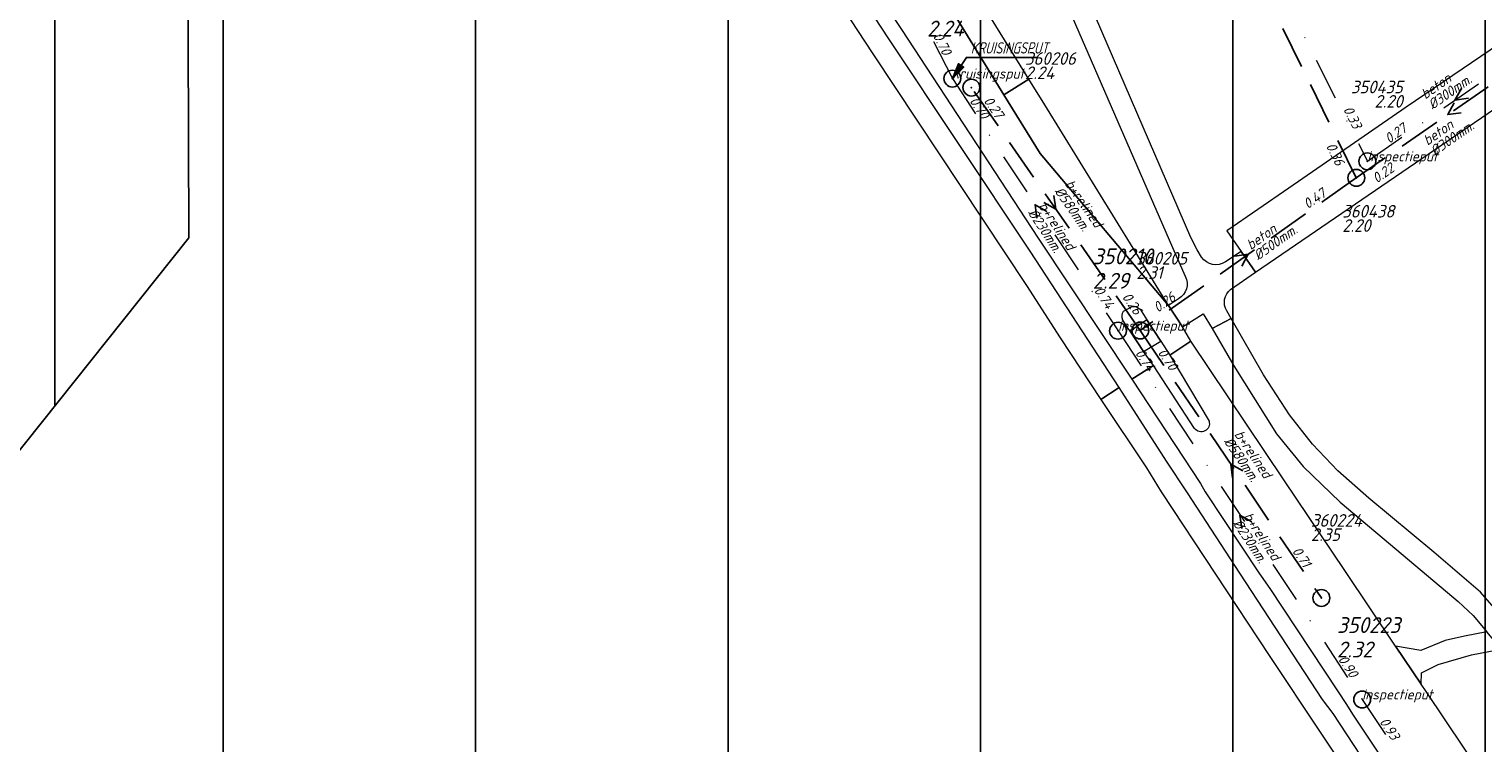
# Model space of a CAD drawing. Extents: x 148869 to 161638, y 453607 to 469810.
# Tile 487 of 656: x 155975 to 156147, y 461970 to 462055. Entities that reach past the tile are written whole.
import ezdxf
from ezdxf.enums import TextEntityAlignment as Align

# ---------------------------------------------------------------- set-up
doc = ezdxf.new("R2010")
doc.units = 0
doc.header["$PDMODE"] = 32
doc.header["$PDSIZE"] = 2
doc.linetypes.add('RI-HWA', pattern=[7.4, 5, -2.4])
doc.linetypes.add('RI-VWA', pattern=[11, 5, -3, 0, -3])
doc.layers.get('0').update_dxf_attribs({"linetype": 'CONTINUOUS'})
doc.layers.get('DEFPOINTS').update_dxf_attribs({"linetype": 'CONTINUOUS'})
for name, color, linetype in [('2022', 10, 'CONTINUOUS'), ('2022 hatch', 10, 'CONTINUOUS'), ('2024 hatch', 160, 'CONTINUOUS'), ('B-OI-AANPIJLING', 1, 'CONTINUOUS'), ('B-OI-RI-BOB-T18-niet meenemen', 252, 'CONTINUOUS'), ('B-OI-RI-DIAMETER-T18-niet meenemen', 252, 'CONTINUOUS'), ('B-OI-RI-HWA-PUTDEKSELHOOGTE-T25-niet meenemen', 252, 'CONTINUOUS'), ('B-OI-RI-HWA-PUTNUMMER-T25-niet meenemen', 252, 'CONTINUOUS'), ('B-OI-RI-HWA_TRANSPORTLEIDING-G-niet meenemen', 252, 'RI-HWA'), ('B-OI-RI-MATERIAAL-T18-niet meenemen', 252, 'CONTINUOUS'), ('B-OI-RI-STROOMRICHTING-S-niet meenemen', 252, 'CONTINUOUS'), ('B-OI-RI-VWA_PUTDEKSELHOOGTE-T25-niet meenemen', 252, 'CONTINUOUS'), ('gs dwa', 252, 'CONTINUOUS'), ('gs rwa', 252, 'CONTINUOUS')]:
    doc.layers.add(name, color=color, linetype=linetype)
for name, color, linetype, lineweight in [('B-OI-RI-BIJZONDERDERHEDEN-T18', 134, 'CONTINUOUS', 18), ('B-OI-RI-STROOMRICHTING-S', 252, 'CONTINUOUS', 25), ('B-OI-RI-VWA-BOB-T18', 34, 'CONTINUOUS', 18), ('B-OI-RI-VWA-DIAMETER-T18', 34, 'CONTINUOUS', 18), ('B-OI-RI-VWA-MATERIAAL-T18', 34, 'CONTINUOUS', 18), ('B-OI-RI-VWA_PUTDEKSELHOOGTE-T25', 34, 'CONTINUOUS', 25), ('B-OI-RI-VWA_PUTNUMMER-T25', 34, 'CONTINUOUS', 25), ('B-OI-RI-VWA_RIOOLPUT-S', 34, 'CONTINUOUS', 25), ('B-OI-RI-VWA_TRANSPORTLEIDING-G', 34, 'RI-VWA', 18), ('B-OI-RI-VWA_TRANSPORTLEIDING-G-niet meenemen', 252, 'RI-VWA', 18), ('B-RO-VH-VERHARDING_ASFALT-GV', 251, 'CONTINUOUS', 18)]:
    doc.layers.add(name, color=color, linetype=linetype, lineweight=lineweight)
doc.styles.add('iso15', font='ISO.shx', dxfattribs={"oblique": 15})
doc.styles.add('NLCS-ISO-M500-T18_CURSIEF', font='NLCS-ISO.ttf', dxfattribs={"oblique": 15, "height": 0.9})
doc.styles.add('NLCS-ISO-M750-T25_CURSIEF', font='NLCS-ISO.ttf', dxfattribs={"oblique": 15, "height": 1.875})
doc.styles.add('NLCS-ISO-M750_CURSIEF', font='NLCS-ISO.ttf', dxfattribs={"oblique": 15})

# ---------------------------------------------------------------- blocks, each defined once
blk = doc.blocks.new('ACMAP_ANN_TEMPLATE_vwa-diam')
at = {"color": 0, "linetype": 'ByBlock', "style": 'NLCS-ISO-M500-T18_CURSIEF', "oblique": 15}
blk.add_attdef('vwa-diam', (0.3, -1.3), '', height=1.2, dxfattribs=at)
blk = doc.blocks.new('ACMAP_ANN_TEMPLATE_vwa-materiaal')
at = {"color": 0, "linetype": 'ByBlock', "style": 'NLCS-ISO-M500-T18_CURSIEF', "oblique": 15}
blk.add_attdef('vwa-mat', (0.3, 0.2), '', height=1.2, dxfattribs=at)
blk = doc.blocks.new('ACMAP_ANN_TEMPLATE_vwa-nap-l')
at = {"color": 0, "linetype": 'ByBlock', "style": 'NLCS-ISO-M500-T18_CURSIEF', "oblique": 15}
blk.add_attdef('vwa-nap-l', (3.3, 0.2), '', height=1.2, dxfattribs=at)
blk = doc.blocks.new('ACMAP_ANN_TEMPLATE_vwa-nap-r')
at = {"color": 0, "linetype": 'ByBlock', "style": 'NLCS-ISO-M500-T18_CURSIEF', "oblique": 15}
blk.add_attdef('vwa-nap-r', (-5.6, 0.2), '', height=1.2, dxfattribs=at)
blk = doc.blocks.new('ACMAP_ANN_TEMPLATE_type knoop')
at = {"layer": 'DEFPOINTS', "style": 'NLCS-ISO-M500-T18_CURSIEF', "oblique": 15}
blk.add_attdef('type_knoop', (0, 0), '', height=1.2, dxfattribs=at)
blk = doc.blocks.new('ACMAP_ANN_TEMPLATE_vwa-puth')
at = {"color": 0, "linetype": 'ByBlock', "style": 'NLCS-ISO-M750-T25_CURSIEF', "oblique": 15}
blk.add_attdef('vwa-puth', (-3, 5), '', height=1.88, dxfattribs=at)
blk = doc.blocks.new('ACMAP_ANN_TEMPLATE_vwa-putnr')
at = {"color": 0, "linetype": 'ByBlock', "style": 'NLCS-ISO-M750-T25_CURSIEF', "oblique": 15}
blk.add_attdef('vaw-putnr', (-3, 7.9), '', height=1.88, dxfattribs=at)
blk = doc.blocks.new('ACMAP_ANN_TEMPLATE_diam')
at = {"color": 0, "linetype": 'ByBlock', "style": 'iso15', "oblique": 15}
blk.add_attdef('diam', (0.5, -1.3), '', height=1.2, dxfattribs=at)
blk = doc.blocks.new('ACMAP_ANN_TEMPLATE_mat')
at = {"color": 0, "linetype": 'ByBlock', "style": 'iso15', "oblique": 15}
blk.add_attdef('mat', (0.5, 0.2), '', height=1.2, dxfattribs=at)
blk = doc.blocks.new('ACMAP_ANN_TEMPLATE_nap-l')
at = {"color": 0, "linetype": 'ByBlock', "style": 'iso15', "oblique": 15}
blk.add_attdef('nap-l', (3.3, 0.2), '', height=1.2, dxfattribs=at)
blk = doc.blocks.new('ACMAP_ANN_TEMPLATE_nap-r')
at = {"color": 0, "linetype": 'ByBlock', "style": 'iso15', "oblique": 15}
blk.add_attdef('nap-r', text='', height=1.2, dxfattribs=at).set_placement((-4.1, 0.2), align=Align.RIGHT)
blk = doc.blocks.new('ACMAP_ANN_TEMPLATE_puth-rwa')
at = {"color": 0, "linetype": 'ByBlock', "style": 'iso15', "oblique": 15}
blk.add_attdef('puth-rwa', (-2.7, -4.4), '', height=1.5, dxfattribs=at)
blk = doc.blocks.new('ACMAP_ANN_TEMPLATE_putnr-rwa')
at = {"color": 0, "linetype": 'ByBlock', "style": 'iso15', "oblique": 15}
blk.add_attdef('putnr-rwa', (-2.7, -2.7), '', height=1.5, dxfattribs=at)
blk = doc.blocks.new('ACMAP_ANN_TEMPLATE_puth-dwa')
at = {"color": 0, "linetype": 'ByBlock', "style": 'iso15', "oblique": 15}
blk.add_attdef('puth-dwa', text='', height=1.5, dxfattribs=at).set_placement((2.7, 1), align=Align.RIGHT)
blk = doc.blocks.new('ACMAP_ANN_TEMPLATE_putnr-dwa')
at = {"color": 0, "linetype": 'ByBlock', "style": 'iso15', "oblique": 15}
blk.add_attdef('putnr-dwa', text='', height=1.5, dxfattribs=at).set_placement((2.7, 2.7), align=Align.RIGHT)

msp = doc.modelspace()

# ---------------------------------------------------------------- hatches: boundary and pattern name
at = {"layer": '2022 hatch'}
h = msp.add_hatch(dxfattribs=at)
h.set_pattern_fill('ANSI31', color=256, scale=19.992, angle=45)
h.set_pattern_definition([(90, (0, 0), (-19.992, 0), [])])
h.paths.add_polyline_path([(155957.39, 462199.72), (155824.6, 462339.47), (155809.4, 462364.77), (155712.06, 462492.35), (155741.32, 462534.94), (155724.45, 462653.5), (155647.56, 462844.84), (155571.03, 462835.78), (155539.5, 462940.93), (155214.41, 462860.04), (154975.03, 462800.21), (154771.75, 462639.51), (154795.06, 462617.84), (154687.68, 462525.32), (154739.27, 462359.61), (154777.22, 462294.15), (154815.26, 462238.26), (154900.32, 462169.47), (154928.55, 462144.03), (154992.39, 461993.67), (155064.08, 461959.84), (155069.75, 461944.78), (155080.62, 461929.02), (155099.54, 461841.43), (155124.54, 461788.65), (155176.21, 461747.53), (155253.1, 461670.14), (155301.18, 461625.42), (155386.96, 461536.3), (155426.74, 461562.76), (155670.4, 461472.54), (155778.97, 461514.91), (155823.82, 461578.91), (155914.94, 461739.53), (155884.36, 461781.4), (155900.67, 461812.33), (155940.19, 461941.25), (155946.89, 461971.72), (155993.5, 462030.18), (155993.12, 462149.22)])
at = {"layer": '2024 hatch'}
h = msp.add_hatch(dxfattribs=at)
h.set_pattern_fill('ANSI31', color=256, scale=29.988, angle=45)
h.set_pattern_definition([(90, (0, 0), (-29.988, 0), [])])
h.paths.add_polyline_path([(155468.24, 462509.2), (155430.3, 462608.99), (155317.39, 462696.7), (155326.79, 462885.8), (155421.55, 463128.67), (155681.88, 463221.51), (155808.81, 463270.9), (155858.2, 463353.96), (156235.32, 463468.35), (156395.06, 463466.8), (156874.43, 463576.88), (157060.31, 463303.94), (157149.74, 462870.77), (157067.92, 462815.11), (157047.81, 462789.79), (157071.17, 462711.57), (156936.5, 462350.7), (156856.27, 462251.62), (156803.36, 462113.22), (156627.76, 461893.96), (156524.84, 461717.19), (156312.22, 461660.25), (156176.03, 461568.49), (155937.87, 461968.15)])

# ---------------------------------------------------------------- linework, layer by layer
at = {"layer": '2022', "flags": 128}
msp.add_lwpolyline([(155957.39, 462199.72), (155993.12, 462149.22), (155993.5, 462030.18), (155946.89, 461971.72)], dxfattribs=at)
at = {"layer": 'B-OI-AANPIJLING', "color": 251, "flags": 128}
msp.add_lwpolyline([(156084.22, 462049.11), (156085.58, 462050.45), (156084.95, 462050.88), (156084.22, 462049.11), (156085.05, 462050.81), (156085.16, 462050.74), (156084.22, 462049.11), (156085.37, 462050.6), (156085.48, 462050.52), (156084.22, 462049.11), (156085.9, 462051.62), (156094.37, 462051.62)], dxfattribs=at)
at = {"layer": 'B-OI-RI-HWA_TRANSPORTLEIDING-G-niet meenemen'}
for p, q in [((156107.16, 462088.25), (156132.21, 462037.31)), ((156153.94, 462052.35), (156132.21, 462037.31)), ((156106.55, 462019.18), (156086.48, 462048.04)), ((156132.21, 462037.31), (156106.55, 462019.18)), ((156106.55, 462019.18), (156128.06, 461987.4))]:
    msp.add_line(p, q, dxfattribs=at)
at = {"layer": 'B-OI-RI-STROOMRICHTING-S', "color": 251}
for points in [[(156095.45, 462033.32), (156094.05, 462034.13), (156094.24, 462032.53)], [(156119.8, 461996.44), (156118.39, 461997.24), (156118.6, 461995.65)]]:
    msp.add_lwpolyline(points, dxfattribs=at)
at = {"layer": 'B-OI-RI-STROOMRICHTING-S-niet meenemen'}
for points in [[(156144.7, 462047.95), (156143.93, 462046.54), (156145.53, 462046.77)], [(156143.85, 462046.24), (156143.08, 462044.83), (156144.67, 462045.06)], [(156096.28, 462035.2), (156096.52, 462033.61), (156095.1, 462034.38)], [(156117.79, 462028), (156119.38, 462028.25), (156118.62, 462026.83)], [(156118.71, 462002.5), (156117.3, 462003.29), (156117.52, 462001.69)]]:
    msp.add_lwpolyline(points, dxfattribs=at)
at = {"layer": 'B-OI-RI-VWA_RIOOLPUT-S'}
for p in [(156084.22, 462049.11), (156103.9, 462019.15), (156132.91, 461975.34)]:
    msp.add_point(p, dxfattribs=at)
at = {"layer": 'B-OI-RI-VWA_TRANSPORTLEIDING-G', "color": 251}
for p, q in [((156067.03, 462083.27), (156084.22, 462049.11)), ((156084.22, 462049.11), (156103.9, 462019.15)), ((156103.9, 462019.15), (156132.91, 461975.34)), ((156132.91, 461975.34), (156164.89, 461927.25))]:
    msp.add_line(p, q, dxfattribs=at)
at = {"layer": 'B-OI-RI-VWA_TRANSPORTLEIDING-G-niet meenemen'}
for p, q in [((156107.38, 462090.89), (156133.52, 462039.28)), ((156133.52, 462039.28), (156154.35, 462053.8))]:
    msp.add_line(p, q, dxfattribs=at)
at = {"layer": 'B-RO-VH-VERHARDING_ASFALT-GV', "flags": 128}
for points in [[(156021.28, 462218.21), (156019.86, 462221.66), (156017.15, 462219.09), (156022.61, 462205.66), (156023.56, 462203.24), (156024.29, 462200.73), (156027.09, 462190.04), (156028.25, 462185.81), (156029.74, 462181.68), (156055.18, 462116.87), (156063.9, 462094.65), (156070.12, 462081.11), (156074.58, 462072.49), (156079.79, 462064.31), (156090.35, 462047.17), (156093.31, 462049.04), (156082.89, 462065.93)], [(156106.53, 462021.71), (156107.33, 462020.44), (156108.99, 462017.93), (156110.06, 462016.24), (156112.57, 462017.9), (156111.56, 462019.6), (156109.91, 462022.16), (156094.67, 462040.2), (156090.35, 462047.17), (156079.79, 462064.31), (156074.58, 462072.49), (156070.12, 462081.11), (156063.9, 462094.65), (156055.18, 462116.87), (156050.35, 462114.16), (156050.32, 462114.15)], [(156059.69, 462075.06), (156074.77, 462052.07), (156093.01, 462024.51), (156097.01, 462018.3)], [(156097.01, 462018.3), (156101.87, 462010.98), (156104.05, 462012.41), (156093.46, 462028.59), (156076.61, 462053.95), (156070.26, 462063.67), (156064.06, 462073.04)], [(156065.83, 462073.58), (156071.7, 462064.65), (156078.19, 462054.95), (156094.4, 462030.16), (156105.54, 462013.38), (156108.1, 462015.03)], [(156098.05, 462057.36), (156110.37, 462029.06), (156111.88, 462025.62)], [(156113.83, 462027.89), (156113.29, 462028.75), (156112.56, 462030.22), (156100.49, 462058.18)], [(156117.28, 462024.05), (156120.22, 462026.1), (156118.52, 462028.57), (156116.65, 462027.33)], [(156104.57, 462021.48), (156105.5, 462021.99)], [(156111.08, 462022.94), (156109.91, 462022.16), (156111.56, 462019.6), (156114.01, 462021.16), (156115.09, 462019.42), (156117.35, 462020.6), (156116.82, 462021.52)], [(156108.1, 462015.03), (156106.93, 462016.7), (156105.34, 462019.11), (156105.12, 462019.43), (156104.48, 462020.41)], [(156150.23, 461984.32), (156146.96, 461988.09), (156141.42, 461992.85), (156133.7, 461999.26), (156130.03, 462002.52), (156127.02, 462005.67), (156124.28, 462009.14), (156121.18, 462013.91), (156117.35, 462020.6), (156115.09, 462019.42), (156117.65, 462014.99), (156122.73, 462006.91), (156125.88, 462003.04), (156130.29, 461998.79), (156137.02, 461993.11), (156144.32, 461987), (156146.08, 461985.3), (156147.7, 461983.39)], [(156154.06, 461956.08), (156140.49, 461976.3), (156139.92, 461977.15), (156136.88, 461981.68), (156130.86, 461990.68), (156123.61, 462001.43), (156112.57, 462017.9), (156110.06, 462016.24), (156114.71, 462008.41)], [(156113, 462007.55), (156108.1, 462015.03), (156105.54, 462013.38), (156113.69, 462001), (156114.26, 462000), (156114.34, 461999.88), (156120.61, 461990.4), (156121.93, 461988.52), (156129.96, 461976.35), (156131.03, 461974.74), (156131.77, 461973.61), (156141.21, 461959.38)], [(156142.59, 461953.64), (156129.44, 461973.69), (156128.19, 461975.33), (156118.37, 461990.36), (156112.14, 461999.88), (156112.06, 462000), (156109.66, 462003.67), (156104.05, 462012.41), (156101.87, 462010.98), (156107.28, 462002.85), (156109.03, 462000), (156109.11, 461999.88), (156121.87, 461980.58), (156140.02, 461953.24)]]:
    msp.add_lwpolyline(points, dxfattribs=at)
for points in [[(156195.64, 462077.73), (156192.29, 462082.68), (156160.2, 462060.72), (156138.14, 462045.72), (156124.2, 462036.09), (156116.84, 462031.04), (156118.52, 462028.57), (156120.22, 462026.1), (156150.23, 462046.63), (156161.66, 462054.48), (156162.14, 462054.81), (156190.35, 462074.1)], [(156109.91, 462022.16), (156095.21, 462046), (156093.31, 462049.04), (156090.35, 462047.17), (156094.67, 462040.2)], [(156106.93, 462016.7), (156108.99, 462017.93), (156107.33, 462020.44), (156105.34, 462019.11)], [(156139.92, 461977.15), (156139.97, 461978.52), (156141.94, 461979.51), (156145.88, 461980.64), (156149.39, 461981.3), (156148.36, 461982.61), (156147.7, 461983.39), (156145.05, 461982.87), (156142.77, 461982.35), (156139.87, 461981.16), (156136.88, 461981.68)]]:
    msp.add_lwpolyline(points, close=True, dxfattribs=at)
at = {"layer": 'B-RO-VH-VERHARDING_ASFALT-GV'}
for points in [[(156116.65, 462027.33, -0.406056), (156113.83, 462027.89)], [(156111.88, 462025.62, -0.413079), (156111.08, 462022.94)], [(156116.82, 462021.52, -0.38179), (156117.28, 462024.05)], [(156105.5, 462021.99, -0.257342), (156106.53, 462021.71)], [(156104.48, 462020.41, -0.278032), (156104.57, 462021.48)], [(156114.71, 462008.41, -0.853875), (156113, 462007.55)]]:
    msp.add_lwpolyline(points, format="xyb", dxfattribs=at)
at = {"layer": 'gs dwa'}
msp.add_point((156133.52, 462039.28), dxfattribs=at)
at = {"layer": 'gs rwa'}
for p in [(156086.48, 462048.04), (156132.21, 462037.31), (156106.55, 462019.18), (156128.06, 461987.4)]:
    msp.add_point(p, dxfattribs=at)

# ---------------------------------------------------------------- block references
at = {"layer": 'B-OI-RI-BOB-T18-niet meenemen'}
ref = msp.add_blockref('ACMAP_ANN_TEMPLATE_nap-r', (156091.6, 462040.77), dxfattribs=dict(at, rotation=304.8157630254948))
ref.add_attrib('nap-r', '0.27', dxfattribs={"layer": '0', "color": 0, "linetype": 'ByBlock', "height": 1.2, "rotation": 304.8158, "style": 'NLCS-ISO-M750_CURSIEF', "oblique": 15}).set_placement((156089.42, 462044.25), align=Align.RIGHT)
ref = msp.add_blockref('ACMAP_ANN_TEMPLATE_nap-r', (156133.52, 462039.28), dxfattribs=dict(at, rotation=296.8578214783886))
ref.add_attrib('nap-r', '0.33', dxfattribs={"layer": '0', "color": 0, "linetype": 'ByBlock', "height": 1.2, "rotation": 296.8578, "style": 'NLCS-ISO-M750_CURSIEF', "oblique": 15}).set_placement((156131.85, 462043.03), align=Align.RIGHT)
ref = msp.add_blockref('ACMAP_ANN_TEMPLATE_nap-l', (156133.52, 462039.28), dxfattribs=dict(at, rotation=34.88183614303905))
ref.add_attrib('nap-l', '0.27', (156136.11, 462041.33), dxfattribs={"layer": '0', "color": 0, "linetype": 'ByBlock', "height": 1.2, "rotation": 34.8818, "style": 'NLCS-ISO-M750_CURSIEF', "oblique": 15})
ref = msp.add_blockref('ACMAP_ANN_TEMPLATE_nap-r', (156131.42, 462034.88), dxfattribs=dict(at, rotation=296.1867445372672))
ref.add_attrib('nap-r', '0.36', dxfattribs={"layer": '0', "color": 0, "linetype": 'ByBlock', "height": 1.2, "rotation": 296.1867, "style": 'NLCS-ISO-M750_CURSIEF', "oblique": 15}).set_placement((156129.79, 462038.65), align=Align.RIGHT)
ref = msp.add_blockref('ACMAP_ANN_TEMPLATE_nap-l', (156132.07, 462034.55), dxfattribs=dict(at, rotation=35.24791259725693))
ref.add_attrib('nap-l', '0.22', (156134.65, 462036.62), dxfattribs={"layer": '0', "color": 0, "linetype": 'ByBlock', "height": 1.2, "rotation": 35.2479, "style": 'NLCS-ISO-M750_CURSIEF', "oblique": 15})
ref = msp.add_blockref('ACMAP_ANN_TEMPLATE_nap-r', (156132.21, 462037.31), dxfattribs=dict(at, rotation=34.67334945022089))
ref.add_attrib('nap-r', '0.47', dxfattribs={"layer": '0', "color": 0, "linetype": 'ByBlock', "height": 1.2, "rotation": 34.6733, "style": 'NLCS-ISO-M750_CURSIEF', "oblique": 15}).set_placement((156128.73, 462035.15), align=Align.RIGHT)
ref = msp.add_blockref('ACMAP_ANN_TEMPLATE_nap-r', (156114.32, 462025.05), dxfattribs=dict(at, rotation=35.24791259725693))
ref.add_attrib('nap-r', '0.26', dxfattribs={"layer": '0', "color": 0, "linetype": 'ByBlock', "height": 1.2, "rotation": 35.2479, "style": 'NLCS-ISO-M750_CURSIEF', "oblique": 15}).set_placement((156110.86, 462022.84), align=Align.RIGHT)
ref = msp.add_blockref('ACMAP_ANN_TEMPLATE_nap-l', (156102.28, 462025.76), dxfattribs=dict(at, rotation=304.8157630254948))
ref.add_attrib('nap-l', '0.26', (156104.33, 462023.17), dxfattribs={"layer": '0', "color": 0, "linetype": 'ByBlock', "height": 1.2, "rotation": 304.8158, "style": 'NLCS-ISO-M750_CURSIEF', "oblique": 15})
ref = msp.add_blockref('ACMAP_ANN_TEMPLATE_nap-l', (156106.55, 462019.18), dxfattribs=dict(at, rotation=304.0917442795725))
ref.add_attrib('nap-l', '0.70', (156108.57, 462016.56), dxfattribs={"layer": '0', "color": 0, "linetype": 'ByBlock', "height": 1.2, "rotation": 304.0917, "style": 'NLCS-ISO-M750_CURSIEF', "oblique": 15})
ref = msp.add_blockref('ACMAP_ANN_TEMPLATE_nap-r', (156128.06, 461987.4), dxfattribs=dict(at, rotation=304.0917442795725))
ref.add_attrib('nap-r', '0.71', dxfattribs={"layer": '0', "color": 0, "linetype": 'ByBlock', "height": 1.2, "rotation": 304.0917, "style": 'NLCS-ISO-M750_CURSIEF', "oblique": 15}).set_placement((156125.93, 461990.91), align=Align.RIGHT)
at = {"layer": 'B-OI-RI-DIAMETER-T18-niet meenemen'}
ref = msp.add_blockref('ACMAP_ANN_TEMPLATE_diam', (156140.11, 462046.16), dxfattribs=dict(at, rotation=34.88183614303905))
ref.add_attrib('diam', '%%c300mm.', (156141.26, 462045.38), dxfattribs={"layer": '0', "color": 0, "linetype": 'ByBlock', "height": 1.2, "rotation": 34.8818, "style": 'NLCS-ISO-M750_CURSIEF', "oblique": 15})
ref = msp.add_blockref('ACMAP_ANN_TEMPLATE_diam', (156140.36, 462040.66), dxfattribs=dict(at, rotation=34.67334945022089))
ref.add_attrib('diam', '%%c300mm.', (156141.51, 462039.87), dxfattribs={"layer": '0', "color": 0, "linetype": 'ByBlock', "height": 1.2, "rotation": 34.6733, "style": 'NLCS-ISO-M750_CURSIEF', "oblique": 15})
ref = msp.add_blockref('ACMAP_ANN_TEMPLATE_diam', (156097.08, 462036.89), dxfattribs=dict(at, rotation=304.8157630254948))
ref.add_attrib('diam', '%%c580mm.', (156096.3, 462035.73), dxfattribs={"layer": '0', "color": 0, "linetype": 'ByBlock', "height": 1.2, "rotation": 304.8158, "style": 'NLCS-ISO-M750_CURSIEF', "oblique": 15})
ref = msp.add_blockref('ACMAP_ANN_TEMPLATE_diam', (156119.38, 462028.25), dxfattribs=dict(at, rotation=35.24791259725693))
ref.add_attrib('diam', '%%c500mm.', (156120.54, 462027.47), dxfattribs={"layer": '0', "color": 0, "linetype": 'ByBlock', "height": 1.2, "rotation": 35.2479, "style": 'NLCS-ISO-M750_CURSIEF', "oblique": 15})
ref = msp.add_blockref('ACMAP_ANN_TEMPLATE_diam', (156117.21, 462007.14), dxfattribs=dict(at, rotation=304.0917442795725))
ref.add_attrib('diam', '%%c580mm.', (156116.42, 462006), dxfattribs={"layer": '0', "color": 0, "linetype": 'ByBlock', "height": 1.2, "rotation": 304.0917, "style": 'NLCS-ISO-M750_CURSIEF', "oblique": 15})
at = {"layer": 'B-OI-RI-HWA-PUTDEKSELHOOGTE-T25-niet meenemen'}
ref = msp.add_blockref('ACMAP_ANN_TEMPLATE_puth-rwa', (156095.56, 462053.45), dxfattribs=at)
ref.add_attrib('puth-rwa', '2.24', (156092.86, 462049.05), dxfattribs={"layer": '0', "color": 0, "linetype": 'ByBlock', "height": 1.5, "style": 'NLCS-ISO-M750_CURSIEF', "oblique": 15})
ref = msp.add_blockref('ACMAP_ANN_TEMPLATE_puth-rwa', (156133.24, 462035.3), dxfattribs=at)
ref.add_attrib('puth-rwa', '2.20', (156130.54, 462030.9), dxfattribs={"layer": '0', "color": 0, "linetype": 'ByBlock', "height": 1.5, "style": 'NLCS-ISO-M750_CURSIEF', "oblique": 15})
ref = msp.add_blockref('ACMAP_ANN_TEMPLATE_puth-rwa', (156108.78, 462029.71), dxfattribs=at)
ref.add_attrib('puth-rwa', '2.31', (156106.08, 462025.31), dxfattribs={"layer": '0', "color": 0, "linetype": 'ByBlock', "height": 1.5, "style": 'NLCS-ISO-M750_CURSIEF', "oblique": 15})
at = {"layer": 'B-OI-RI-HWA-PUTNUMMER-T25-niet meenemen'}
ref = msp.add_blockref('ACMAP_ANN_TEMPLATE_putnr-rwa', (156095.56, 462053.45), dxfattribs=at)
ref.add_attrib('putnr-rwa', '360206', (156092.86, 462050.75), dxfattribs={"layer": '0', "color": 0, "linetype": 'ByBlock', "height": 1.5, "style": 'NLCS-ISO-M750_CURSIEF', "oblique": 15})
ref = msp.add_blockref('ACMAP_ANN_TEMPLATE_putnr-rwa', (156133.24, 462035.3), dxfattribs=at)
ref.add_attrib('putnr-rwa', '360438', (156130.54, 462032.6), dxfattribs={"layer": '0', "color": 0, "linetype": 'ByBlock', "height": 1.5, "style": 'NLCS-ISO-M750_CURSIEF', "oblique": 15})
ref = msp.add_blockref('ACMAP_ANN_TEMPLATE_putnr-rwa', (156108.78, 462029.71), dxfattribs=at)
ref.add_attrib('putnr-rwa', '360205', (156106.08, 462027.01), dxfattribs={"layer": '0', "color": 0, "linetype": 'ByBlock', "height": 1.5, "style": 'NLCS-ISO-M750_CURSIEF', "oblique": 15})
ref = msp.add_blockref('ACMAP_ANN_TEMPLATE_putnr-rwa', (156129.52, 461998.57), dxfattribs=at)
ref.add_attrib('putnr-rwa', '360224', (156126.82, 461995.87), dxfattribs={"layer": '0', "color": 0, "linetype": 'ByBlock', "height": 1.5, "style": 'NLCS-ISO-M750_CURSIEF', "oblique": 15})
ref = msp.add_blockref('ACMAP_ANN_TEMPLATE_puth-rwa', (156129.52, 461998.57), dxfattribs=at)
ref.add_attrib('puth-rwa', '2.35', (156126.82, 461994.17), dxfattribs={"layer": '0', "color": 0, "linetype": 'ByBlock', "height": 1.5, "style": 'NLCS-ISO-M750_CURSIEF', "oblique": 15})
at = {"layer": 'B-OI-RI-MATERIAAL-T18-niet meenemen'}
ref = msp.add_blockref('ACMAP_ANN_TEMPLATE_mat', (156140.11, 462046.16), dxfattribs=dict(at, rotation=34.88183614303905))
ref.add_attrib('mat', 'beton', (156140.4, 462046.61), dxfattribs={"layer": '0', "color": 0, "linetype": 'ByBlock', "height": 1.2, "rotation": 34.8818, "style": 'NLCS-ISO-M750_CURSIEF', "oblique": 15})
ref = msp.add_blockref('ACMAP_ANN_TEMPLATE_mat', (156140.36, 462040.66), dxfattribs=dict(at, rotation=34.67334945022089))
ref.add_attrib('mat', 'beton', (156140.66, 462041.11), dxfattribs={"layer": '0', "color": 0, "linetype": 'ByBlock', "height": 1.2, "rotation": 34.6733, "style": 'NLCS-ISO-M750_CURSIEF', "oblique": 15})
ref = msp.add_blockref('ACMAP_ANN_TEMPLATE_mat', (156097.08, 462036.89), dxfattribs=dict(at, rotation=304.8157630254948))
ref.add_attrib('mat', 'b+relined', (156097.53, 462036.59), dxfattribs={"layer": '0', "color": 0, "linetype": 'ByBlock', "height": 1.2, "rotation": 304.8158, "style": 'NLCS-ISO-M750_CURSIEF', "oblique": 15})
ref = msp.add_blockref('ACMAP_ANN_TEMPLATE_mat', (156119.38, 462028.25), dxfattribs=dict(at, rotation=35.24791259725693))
ref.add_attrib('mat', 'beton', (156119.67, 462028.7), dxfattribs={"layer": '0', "color": 0, "linetype": 'ByBlock', "height": 1.2, "rotation": 35.2479, "style": 'NLCS-ISO-M750_CURSIEF', "oblique": 15})
ref = msp.add_blockref('ACMAP_ANN_TEMPLATE_mat', (156117.21, 462007.14), dxfattribs=dict(at, rotation=304.0917442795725))
ref.add_attrib('mat', 'b+relined', (156117.66, 462006.84), dxfattribs={"layer": '0', "color": 0, "linetype": 'ByBlock', "height": 1.2, "rotation": 304.0917, "style": 'NLCS-ISO-M750_CURSIEF', "oblique": 15})
at = {"layer": 'B-OI-RI-VWA-BOB-T18', "color": 251}
for name, p, rotation, values in [('ACMAP_ANN_TEMPLATE_vwa-nap-r', (156084.22, 462049.11), 296.7124613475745, {'vwa-nap-r': '0.70'}), ('ACMAP_ANN_TEMPLATE_vwa-nap-l', (156084.22, 462049.11), 303.2999444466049, {'vwa-nap-l': '0.70'}), ('ACMAP_ANN_TEMPLATE_vwa-nap-r', (156103.9, 462019.15), 303.2999444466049, {'vwa-nap-r': '0.74'}), ('ACMAP_ANN_TEMPLATE_vwa-nap-l', (156103.9, 462019.15), 303.51163310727, {'vwa-nap-l': '0.74'}), ('ACMAP_ANN_TEMPLATE_vwa-nap-r', (156132.91, 461975.34), 303.51163310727, {'vwa-nap-r': '0.90'}), ('ACMAP_ANN_TEMPLATE_vwa-nap-l', (156132.91, 461975.34), 303.6240300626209, {'vwa-nap-l': '0.93'})]:
    msp.add_blockref(name, p, dxfattribs=dict(at, rotation=rotation)).add_auto_attribs(values)
at = {"layer": 'B-OI-RI-VWA-DIAMETER-T18', "color": 251}
for p, rotation in [((156094.06, 462034.13), 303.2999444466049), ((156118.4, 461997.24), 303.51163310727)]:
    msp.add_blockref('ACMAP_ANN_TEMPLATE_vwa-diam', p, dxfattribs=dict(at, rotation=rotation)).add_auto_attribs({'vwa-diam': '%%c230mm.'})
at = {"layer": 'B-OI-RI-VWA-MATERIAAL-T18', "color": 251}
for p, rotation in [((156094.06, 462034.13), 303.2999444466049), ((156118.4, 461997.24), 303.51163310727)]:
    msp.add_blockref('ACMAP_ANN_TEMPLATE_vwa-materiaal', p, dxfattribs=dict(at, rotation=rotation)).add_auto_attribs({'vwa-mat': 'b+relined'})
at = {"layer": 'B-OI-RI-VWA_PUTDEKSELHOOGTE-T25', "color": 251}
for p, values in [((156084.22, 462049.11), {'vwa-puth': '2.24'}), ((156103.9, 462019.15), {'vwa-puth': '2.29'}), ((156132.91, 461975.34), {'vwa-puth': '2.32'})]:
    msp.add_blockref('ACMAP_ANN_TEMPLATE_vwa-puth', p, dxfattribs=at).add_auto_attribs(values)
at = {"layer": 'B-OI-RI-VWA_PUTDEKSELHOOGTE-T25-niet meenemen'}
ref = msp.add_blockref('ACMAP_ANN_TEMPLATE_putnr-dwa', (156135.02, 462044.66), dxfattribs=at)
ref.add_attrib('putnr-dwa', '350435', dxfattribs={"layer": '0', "color": 0, "linetype": 'ByBlock', "height": 1.5, "style": 'NLCS-ISO-M750_CURSIEF', "oblique": 15}).set_placement((156137.72, 462047.36), align=Align.RIGHT)
ref = msp.add_blockref('ACMAP_ANN_TEMPLATE_puth-dwa', (156135.02, 462044.66), dxfattribs=at)
ref.add_attrib('puth-dwa', '2.20', dxfattribs={"layer": '0', "color": 0, "linetype": 'ByBlock', "height": 1.5, "style": 'NLCS-ISO-M750_CURSIEF', "oblique": 15}).set_placement((156137.72, 462045.66), align=Align.RIGHT)
at = {"layer": 'B-OI-RI-VWA_PUTNUMMER-T25', "color": 251}
for p, values in [((156103.9, 462019.15), {'vaw-putnr': '350210'}), ((156132.91, 461975.34), {'vaw-putnr': '350223'})]:
    msp.add_blockref('ACMAP_ANN_TEMPLATE_vwa-putnr', p, dxfattribs=at).add_auto_attribs(values)
at = {"layer": 'DEFPOINTS'}
for p, values in [((156084.22, 462049.11), {'type_knoop': 'kruisingsput'}), ((156133.52, 462039.28), {'type_knoop': 'inspectieput'}), ((156103.9, 462019.15), {'type_knoop': 'inspectieput'}), ((156132.91, 461975.34), {'type_knoop': 'inspectieput'})]:
    msp.add_blockref('ACMAP_ANN_TEMPLATE_type knoop', p, dxfattribs=at).add_auto_attribs(values)

# ---------------------------------------------------------------- texts
at = {"layer": 'B-OI-RI-BIJZONDERDERHEDEN-T18', "color": 251, "style": 'NLCS-ISO-M500-T18_CURSIEF', "oblique": 15, "width": 0.8}
msp.add_text('KRUISINGSPUT', height=1.35, dxfattribs=at).set_placement((156086.41, 462052.08))

doc.saveas('drawing.dxf')
